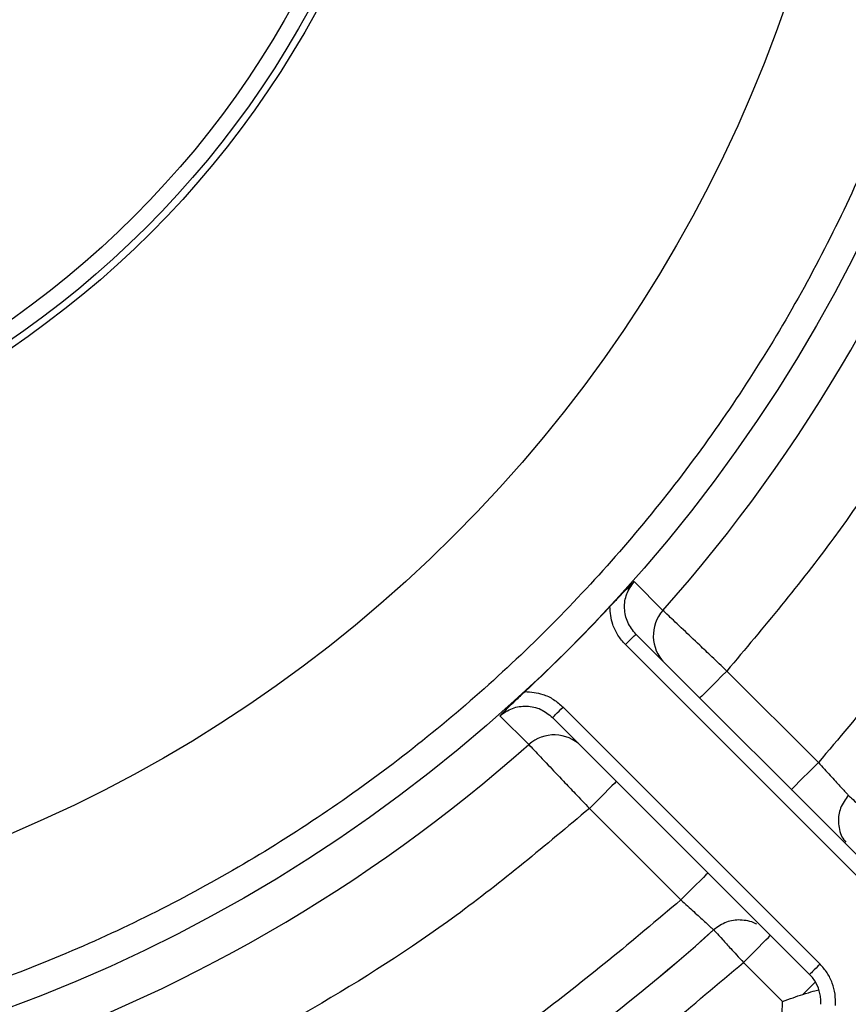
# Model space of a CAD drawing. Header units: inches. Extents: x 170 to 288, y 234 to 248.
# Tile 471 of 480: x 260.3029 to 260.3399, y 244.6314 to 244.6752. Entities that reach past the tile are written whole.
import ezdxf

# ---------------------------------------------------------------- set-up
doc = ezdxf.new("R2010")
doc.units = ezdxf.units.IN
doc.header["$LTSCALE"] = 0.25
doc.header["$MEASUREMENT"] = 0
doc.layers.add('ANNOTATIONS', color=1, linetype='Continuous')
doc.layers.add('STANDARD Z GUIDE MOTOR RH', color=7, linetype='Continuous')
doc.styles.add('ARIAL', font='arial.ttf', dxfattribs={"height": 0.09375})
doc.dimstyles.new('STANDARD$0', dxfattribs={"dimtxt": 0.09375, "dimasz": 0.09375, "dimexe": 0.03125, "dimexo": 0.046875, "dimgap": 0.09, "dimtad": 0, "dimtih": 1, "dimtoh": 1, "dimdec": 4, "dimzin": 0, "dimdsep": 46, "dimtxsty": 'ARIAL', "dimcen": 0.09, "dimadec": 0, "dimazin": 0, "dimtfac": 1, "dimtdec": 4, "dimtofl": 0, "dimtmove": 0, "dimatfit": 1, "dimfxl": 1, "dimtolj": 1, "dimtzin": 0, "dimarcsym": 0})

# ---------------------------------------------------------------- blocks, each defined once
blk = doc.blocks.new('*D45')
at = {"layer": 'ANNOTATIONS', "color": 0, "lineweight": -2, "transparency": 16777216}
for p, q in [((260.782945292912, 245.2238306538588), (261.3812151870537, 245.2238306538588)), ((261.3499651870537, 245.1300806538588), (261.3499651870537, 244.8380630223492)), ((261.3499651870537, 244.2690339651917), (261.3499651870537, 244.5610515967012)), ((259.6662786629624, 244.1752839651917), (261.3812151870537, 244.1752839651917))]:
    blk.add_line(p, q, dxfattribs=at)
at = {"layer": 'ANNOTATIONS', "color": 0, "transparency": 16777216}
for points in [[(261.3343401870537, 245.1300806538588), (261.3655901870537, 245.1300806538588), (261.3499651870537, 245.2238306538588)], [(261.3343401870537, 244.2690339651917), (261.3655901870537, 244.2690339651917), (261.3499651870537, 244.1752839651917)]]:
    blk.add_solid(points, dxfattribs=at)
at = {"layer": 'defpoints', "color": 0, "transparency": 16777216}
for p in [(260.736070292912, 245.2238306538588), (261.3499651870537, 245.2238306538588), (259.6194036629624, 244.1752839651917)]:
    blk.add_point(p, dxfattribs=at)
at = {"layer": 'ANNOTATIONS', "color": 0, "transparency": 16777216, "insert": (261.3499651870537, 244.6995573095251), "char_height": 0.09375, "attachment_point": 5, "style": 'ARIAL'}
blk.add_mtext('\\A1;HEADROOM', dxfattribs=at)

msp = doc.modelspace()

# ---------------------------------------------------------------- linework, layer by layer
at = {"layer": 'STANDARD Z GUIDE MOTOR RH'}
for p, q in [((260.3315992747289, 244.6489111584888), (260.33031206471, 244.6501946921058)), ((260.3303915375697, 244.6478496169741), (260.3418446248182, 244.6363965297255)), ((260.3299275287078, 244.6473856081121), (260.3413806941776, 244.6359325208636)), ((260.3385227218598, 244.642131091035), (260.3344448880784, 244.6462089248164)), ((260.3243346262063, 244.6442172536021), (260.3256181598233, 244.6429299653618)), ((260.3385967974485, 244.6331486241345), (260.3271437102, 244.644601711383)), ((260.3381327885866, 244.6326846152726), (260.326679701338, 244.6441377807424)), ((260.3283203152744, 244.6400844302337), (260.3323982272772, 244.636006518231)), ((260.3369264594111, 244.6314782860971), (260.3351833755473, 244.6332213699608)), ((260.3383887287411, 244.6323570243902), (260.3378293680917, 244.6317976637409)), ((260.336909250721, 244.6309080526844), (260.3369264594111, 244.6314782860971))]:
    msp.add_line(p, q, dxfattribs=at)
at = {"layer": 'STANDARD Z GUIDE MOTOR RH', "flags": 128}
for points in [[(260.3299275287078, 244.6473856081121), (260.3300181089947, 244.6474761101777), (260.330105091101, 244.6475631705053), (260.3301853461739, 244.6476434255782), (260.3302556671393, 244.6477136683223), (260.3303133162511, 244.6477713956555), (260.330356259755, 244.647814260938), (260.3303826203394, 244.6478406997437), (260.3303915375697, 244.6478496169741)], [(260.3344448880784, 244.6462089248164), (260.3342095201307, 244.64597363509), (260.333983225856, 244.6457473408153), (260.3337746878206, 244.6455387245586), (260.3335918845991, 244.645355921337), (260.333330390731, 244.6450944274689), (260.3332617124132, 244.6450257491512), (260.3332385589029, 244.6450025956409)], [(260.326679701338, 244.6441377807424), (260.3266886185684, 244.6441466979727), (260.3267149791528, 244.6441730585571), (260.3267579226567, 244.6442159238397), (260.3268155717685, 244.6442736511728), (260.3268858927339, 244.6443439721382), (260.3269661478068, 244.6444241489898), (260.3270531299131, 244.6445112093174), (260.3271437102, 244.644601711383)], [(260.3373163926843, 244.6409247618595), (260.3373395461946, 244.6409479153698), (260.3374082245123, 244.6410165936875), (260.3375196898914, 244.6411280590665), (260.3376697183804, 244.6412780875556), (260.337852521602, 244.6414608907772), (260.3380611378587, 244.6416694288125), (260.3382874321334, 244.6418957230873), (260.3385227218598, 244.642131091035)], [(260.3295267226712, 244.6412907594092), (260.3295034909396, 244.6412676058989), (260.3294348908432, 244.6411989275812), (260.3293233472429, 244.6410874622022), (260.3291733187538, 244.6409374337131), (260.3289905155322, 244.6407546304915), (260.3287819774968, 244.6405460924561), (260.3285556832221, 244.6403197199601), (260.3283203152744, 244.6400844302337)], [(260.3336045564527, 244.6372129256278), (260.3335814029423, 244.6371896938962), (260.3335127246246, 244.6371210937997), (260.3334012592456, 244.6370095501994), (260.3332512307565, 244.6368595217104), (260.333068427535, 244.6366767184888), (260.3328598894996, 244.6364681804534), (260.3326335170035, 244.6362418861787), (260.3323982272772, 244.636006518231)], [(260.3351833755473, 244.6332213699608), (260.335418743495, 244.6334566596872), (260.3356450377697, 244.6336830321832), (260.3358536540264, 244.6338915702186), (260.336036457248, 244.6340743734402), (260.3361864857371, 244.6342244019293), (260.3362979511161, 244.6343358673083), (260.3363665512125, 244.634404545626), (260.3363897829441, 244.6344276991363)], [(260.3385967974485, 244.6331486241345), (260.3385062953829, 244.6330581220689), (260.3384192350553, 244.6329710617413), (260.3383389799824, 244.6328908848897), (260.338268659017, 244.6328205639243), (260.3382110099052, 244.6327628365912), (260.3381681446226, 244.6327199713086), (260.3381417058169, 244.6326935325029), (260.3381327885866, 244.6326846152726)]]:
    msp.add_lwpolyline(points, dxfattribs=at)
at = {"layer": 'STANDARD Z GUIDE MOTOR RH'}
for radius in [0.06900244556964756, 0.06181102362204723, 0.04271363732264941, 0.0423979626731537, 0.04166666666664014, 0.02500000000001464]:
    msp.add_circle((260.2785786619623, 244.6959506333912), radius, dxfattribs=at)
for centre, radius, start, end in [((260.2785786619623, 244.6959506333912), 0.02500000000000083, 104.4775121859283, 75.52248781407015), ((260.2785786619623, 244.6959506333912), 0.07087950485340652, 318.420805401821, 341.5791945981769), ((260.2785786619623, 244.6959506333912), 0.1115485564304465, 289.7499227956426, 340.2500699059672), ((260.2785786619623, 244.6959506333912), 0.06901245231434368, 312.7804080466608, 317.2195919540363), ((260.3328701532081, 244.6477785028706), 0.00170236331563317, 138.291350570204, 224.8988170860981), ((260.3267508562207, 244.6416591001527), 0.001702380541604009, 45.10369812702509, 131.7099711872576), ((260.2785786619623, 244.6959506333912), 0.0708795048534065, 288.4208054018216, 311.5791945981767), ((260.2785786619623, 244.6959506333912), 0.08252803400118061, 287.946337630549, 312.0526493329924), ((260.2785786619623, 244.6959506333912), 0.082526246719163, 287.9471520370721, 312.0528479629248), ((260.33692645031, 244.6314782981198), 0.00170603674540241, 355.8033865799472, 44.99999999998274)]:
    msp.add_arc(centre, radius, start, end, dxfattribs=at)
for points, knots in [([(260.278578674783, 244.7636457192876), (260.2815315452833, 244.7635342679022), (260.2874402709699, 244.7633112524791), (260.296150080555, 244.7615129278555), (260.3045585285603, 244.7586747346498), (260.3125236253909, 244.7547436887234), (260.319907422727, 244.7498111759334), (260.3265830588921, 244.7439546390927), (260.3324391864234, 244.737279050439), (260.3373729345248, 244.7298952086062), (260.3412991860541, 244.7219300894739), (260.3441550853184, 244.7135216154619), (260.3458874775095, 244.7048117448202), (260.3464667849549, 244.695950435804), (260.3458874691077, 244.6870891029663), (260.3441548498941, 244.6783792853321), (260.3412990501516, 244.6699707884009), (260.3373727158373, 244.6620056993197), (260.3324389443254, 244.6546218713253), (260.3265827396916, 244.6479463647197), (260.3199071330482, 244.6420898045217), (260.3125232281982, 244.6371574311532), (260.3045581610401, 244.6332262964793), (260.2961497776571, 244.6303881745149), (260.2874399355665, 244.6285900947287), (260.2815314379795, 244.6283670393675), (260.278578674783, 244.6282555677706)], [0, 0, 0, 0, 0.04165386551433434, 0.08334983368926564, 0.1250000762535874, 0.1666529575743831, 0.2083498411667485, 0.2499999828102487, 0.2916532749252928, 0.3333499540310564, 0.3749998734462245, 0.416653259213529, 0.4583498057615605, 0.4999999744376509, 0.5416531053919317, 0.5833497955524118, 0.6250000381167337, 0.6666529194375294, 0.7083498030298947, 0.7499999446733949, 0.7916529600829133, 0.8333499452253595, 0.8750000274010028, 0.9166532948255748, 0.9583476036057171, 1, 1, 1, 1]), ([(260.3495893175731, 244.6724398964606), (260.3487204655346, 244.6700498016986), (260.3469827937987, 244.6652697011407), (260.3434545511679, 244.6584946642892), (260.3393512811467, 244.6520514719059), (260.3360804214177, 244.6481565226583), (260.3344448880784, 244.6462089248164)], [0, 0, 0, 0, 0.2500039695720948, 0.4999986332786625, 0.749983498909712, 0.9999999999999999, 0.9999999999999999, 0.9999999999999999, 0.9999999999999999]), ([(260.3551597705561, 244.670947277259), (260.3542137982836, 244.6683177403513), (260.352321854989, 244.6630586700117), (260.34845357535, 244.6556083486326), (260.3439355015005, 244.6485331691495), (260.3403269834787, 244.6442651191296), (260.3385227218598, 244.642131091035)], [0, 0, 0, 0, 0.249999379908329, 0.4999984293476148, 0.7499988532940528, 1, 1, 1, 1]), ([(260.3292312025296, 244.6490780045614), (260.3293618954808, 244.6492169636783), (260.329746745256, 244.6496261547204), (260.3300872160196, 244.6499685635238), (260.33031206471, 244.6501946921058)], [0, 0, 0, 0, 0.3395947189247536, 1, 1, 1, 1]), ([(260.3303915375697, 244.6478496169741), (260.3302555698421, 244.6480188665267), (260.3299837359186, 244.6483572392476), (260.3298502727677, 244.6490060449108), (260.3299377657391, 244.649662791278), (260.3301873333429, 244.6500174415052), (260.33031206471, 244.6501946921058)], [0, 0, 0, 0, 0.2503195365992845, 0.5004521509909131, 0.7503310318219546, 1, 1, 1, 1]), ([(260.3299275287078, 244.6473856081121), (260.3298093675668, 244.647520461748), (260.3295732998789, 244.6477898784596), (260.3292982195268, 244.6483631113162), (260.3292563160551, 244.6488101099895), (260.3292312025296, 244.6490780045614)], [0, 0, 0, 0, 0.2865025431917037, 0.5723877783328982, 1, 1, 1, 1]), ([(260.3344448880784, 244.6462089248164), (260.3342205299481, 244.646422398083), (260.3338036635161, 244.6468190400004), (260.3331342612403, 244.6474553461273), (260.3324260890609, 244.6481266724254), (260.3317999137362, 244.6487212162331), (260.3316646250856, 244.6488492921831), (260.3315992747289, 244.6489111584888)], [0, 0, 0, 0, 0.1593309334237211, 0.2960432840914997, 0.5009377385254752, 0.758931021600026, 1, 1, 1, 1]), ([(260.3243346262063, 244.6442172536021), (260.3245608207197, 244.6444421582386), (260.3249031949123, 244.6447825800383), (260.3253123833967, 244.6451674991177), (260.3254512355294, 244.6452981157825)], [0, 0, 0, 0, 0.6606646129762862, 1, 1, 1, 1]), ([(260.3254512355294, 244.6452981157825), (260.3257191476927, 244.6452729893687), (260.3261660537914, 244.645231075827), (260.3267394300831, 244.6449561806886), (260.3270087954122, 244.6447200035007), (260.3271437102, 244.644601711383)], [0, 0, 0, 0, 0.4276207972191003, 0.7133171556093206, 1, 1, 1, 1]), ([(260.3243346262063, 244.6442172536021), (260.3245118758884, 244.6443419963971), (260.3248664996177, 244.6445915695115), (260.3255232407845, 244.6446789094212), (260.3261720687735, 244.6445456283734), (260.3265104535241, 244.6442737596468), (260.326679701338, 244.6441377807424)], [0, 0, 0, 0, 0.2496719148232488, 0.4995190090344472, 0.749677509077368, 1, 1, 1, 1]), ([(260.3256181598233, 244.6429299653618), (260.3256799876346, 244.6428646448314), (260.32580798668, 244.6427294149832), (260.3264026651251, 244.6421032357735), (260.3270739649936, 244.6413950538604), (260.3277102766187, 244.6407256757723), (260.3281068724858, 244.6403087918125), (260.3283203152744, 244.6400844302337)], [0, 0, 0, 0, 0.241066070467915, 0.4990671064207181, 0.7039633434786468, 0.8406768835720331, 1, 1, 1, 1]), ([(260.3385227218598, 244.642131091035), (260.3386122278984, 244.6420329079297), (260.3387911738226, 244.6418366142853), (260.3390493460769, 244.6415541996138), (260.3392860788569, 244.6412954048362), (260.3394922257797, 244.6410703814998), (260.3396594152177, 244.6408880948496), (260.3397794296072, 244.6407572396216), (260.3398524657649, 244.6406778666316), (260.339855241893, 244.6406748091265), (260.339856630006, 244.6406732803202)], [0, 0, 0, 0, 0.1252238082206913, 0.2503550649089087, 0.375499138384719, 0.500507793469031, 0.6254680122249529, 0.750302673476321, 0.875146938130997, 1, 1, 1, 1]), ([(260.339856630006, 244.6406732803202), (260.3397248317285, 244.6404882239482), (260.3394722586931, 244.6401335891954), (260.3393945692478, 244.6395725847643), (260.339453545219, 244.6391412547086), (260.3395491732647, 244.6388206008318), (260.3396817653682, 244.6386519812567), (260.3397424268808, 244.638574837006)], [0, 0, 0, 0, 0.2959926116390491, 0.5672285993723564, 0.7188024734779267, 0.8713508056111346, 1, 1, 1, 1]), ([(260.339856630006, 244.6406732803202), (260.3398703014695, 244.6406606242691), (260.3399032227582, 244.6406301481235), (260.3400872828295, 244.6404611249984), (260.3403456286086, 244.6402250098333), (260.3406208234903, 244.6399736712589), (260.3409498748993, 244.6396732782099), (260.3411879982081, 244.6394555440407), (260.3413079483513, 244.6393458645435)], [0, 0, 0, 0, 0.1613035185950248, 0.3884236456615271, 0.5267334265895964, 0.6780916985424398, 0.8378447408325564, 1, 1, 1, 1]), ([(260.3283203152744, 244.6400844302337), (260.3263728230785, 244.6384489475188), (260.3224779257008, 244.6351780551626), (260.3160348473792, 244.6310748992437), (260.3092597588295, 244.6275465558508), (260.3044796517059, 244.6258088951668), (260.3020894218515, 244.624940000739)], [0, 0, 0, 0, 0.2500057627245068, 0.5000003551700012, 0.7499817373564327, 1, 1, 1, 1]), ([(260.3323982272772, 244.636006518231), (260.3302641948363, 244.6342022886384), (260.3259961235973, 244.6305938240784), (260.3189209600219, 244.6260757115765), (260.3114705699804, 244.6222074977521), (260.3062114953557, 244.620315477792), (260.3035819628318, 244.6193694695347)], [0, 0, 0, 0, 0.2499993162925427, 0.4999993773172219, 0.7500001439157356, 1, 1, 1, 1]), ([(260.3323982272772, 244.636006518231), (260.3324963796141, 244.6359170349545), (260.3326926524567, 244.6357380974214), (260.3329751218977, 244.6354799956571), (260.3332339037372, 244.6352432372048), (260.3334589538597, 244.6350370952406), (260.3336411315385, 244.6348699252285), (260.3337720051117, 244.6347497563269), (260.333851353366, 244.6346769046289), (260.3338544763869, 244.6346740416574), (260.3338560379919, 244.6346726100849)], [0, 0, 0, 0, 0.1251921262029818, 0.2503436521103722, 0.3754906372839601, 0.5005022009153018, 0.6254541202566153, 0.7502991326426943, 0.8751420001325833, 1, 1, 1, 1]), ([(260.3357669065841, 244.6349208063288), (260.3357544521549, 244.6349298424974), (260.3356430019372, 244.6350107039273), (260.3353899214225, 244.6350718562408), (260.3349563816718, 244.6351363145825), (260.3343952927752, 244.635056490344), (260.3340409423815, 244.6348042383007), (260.3338560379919, 244.6346726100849)], [0, 0, 0, 0, 0.02257564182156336, 0.2020213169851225, 0.3688125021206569, 0.6706386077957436, 1, 1, 1, 1]), ([(260.3338560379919, 244.6346726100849), (260.3338808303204, 244.6346454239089), (260.3339318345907, 244.6345894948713), (260.3342248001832, 244.6342696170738), (260.3345633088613, 244.6338985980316), (260.3348841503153, 244.633548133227), (260.3350793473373, 244.6333349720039), (260.3351833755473, 244.6332213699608)], [0, 0, 0, 0, 0.2426490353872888, 0.4991922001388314, 0.7111174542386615, 0.8460430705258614, 1, 1, 1, 1]), ([(260.3046014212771, 244.6155648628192), (260.3073947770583, 244.6165629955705), (260.3129814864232, 244.618559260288), (260.3208923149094, 244.6226612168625), (260.32840008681, 244.6274612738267), (260.3329222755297, 244.6313013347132), (260.3351833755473, 244.6332213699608)], [0, 0, 0, 0, 0.2500003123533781, 0.5000004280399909, 0.7499995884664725, 1, 1, 1, 1]), ([(260.3392823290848, 244.631305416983), (260.3392846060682, 244.6314750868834), (260.3392891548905, 244.6318140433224), (260.3391548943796, 244.6323072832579), (260.338934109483, 244.6327681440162), (260.3387092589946, 244.63302177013), (260.3385967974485, 244.6331486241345)], [0, 0, 0, 0, 0.2502948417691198, 0.5000241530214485, 0.7499313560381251, 1, 1, 1, 1]), ([(260.3378293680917, 244.6317976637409), (260.3379968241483, 244.6318480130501), (260.3382871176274, 244.6319352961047), (260.338471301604, 244.6319840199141), (260.3385492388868, 244.63200463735)], [0, 0, 0, 0, 0.5768509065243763, 1, 1, 1, 1]), ([(260.3369264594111, 244.6314782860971), (260.3370839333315, 244.6315361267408), (260.337397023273, 244.6316511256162), (260.3376858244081, 244.6317490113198), (260.3378293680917, 244.6317976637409)], [0, 0, 0, 0, 0.5029670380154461, 1, 1, 1, 1])]:
    msp.add_open_spline(points, degree=3, knots=knots, dxfattribs=at)

# ---------------------------------------------------------------- dimensions: what is measured, and where the dimension line sits
at = {"layer": 'ANNOTATIONS'}
dim = msp.add_linear_dim(base=(261.3499651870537, 245.2238306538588), p1=(259.6194036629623, 244.1752839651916), p2=(260.7360702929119, 245.2238306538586), angle=90, text='HEADROOM', dimstyle='STANDARD$0', dxfattribs=at)
dim.commit()
dim.dimension.update_dxf_attribs({"geometry": '*D45', "text_midpoint": (261.3499651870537, 244.6995573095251)})

doc.saveas('drawing.dxf')
